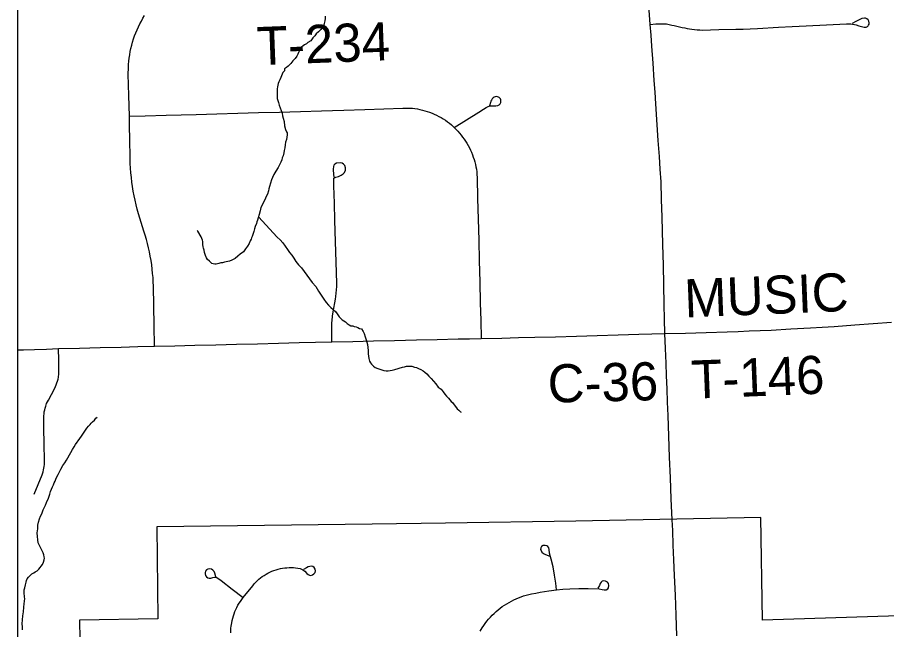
# Model space of a CAD drawing. Extents: x 103424 to 290657, y 38711 to 110967.
# Drawn here: x 214246.353 to 214247, y 40209.204 to 40209.66 of the extents above; entities that cross this region are included whole.
import ezdxf

# ---------------------------------------------------------------- set-up
doc = ezdxf.new("R2010")
doc.units = 0
for name, color, linetype in [('GM_X_City_Street', 7, 'Continuous'), ('GM_X_Corporation', 7, 'Continuous'), ('GM_X_County_Road_Text', 7, 'Continuous'), ('GM_X_Minor_River', 7, 'Continuous'), ('GM_X_State_Route', 7, 'Continuous'), ('GM_X_Township_Road', 7, 'Continuous'), ('GM_X_Township_Road_Text', 7, 'Continuous')]:
    doc.layers.add(name, color=color, linetype=linetype)

msp = doc.modelspace()

# ---------------------------------------------------------------- linework, layer by layer
at = {"layer": 'GM_X_City_Street'}
for points in [[(214246.7543, 40209.23365), (214246.75367, 40209.2387), (214246.75278, 40209.24452), (214246.75171, 40209.25091), (214246.7503, 40209.25647), (214246.74914, 40209.26108), (214246.74878, 40209.26363), (214246.74846, 40209.265), (214246.74789, 40209.26596), (214246.74703, 40209.26654), (214246.74584, 40209.26682), (214246.74447, 40209.26676), (214246.7431, 40209.26591), (214246.74259, 40209.26494), (214246.74247, 40209.26386), (214246.74276, 40209.26289), (214246.74339, 40209.26172), (214246.74458, 40209.26078), (214246.74599, 40209.26009), (214246.74921, 40209.25881)], [(214246.50051, 40209.24339), (214246.49961, 40209.24604), (214246.4991, 40209.24732), (214246.49833, 40209.24839), (214246.49718, 40209.2492), (214246.49559, 40209.24935), (214246.49448, 40209.2491), (214246.49353, 40209.24853), (214246.49275, 40209.24761), (214246.49239, 40209.24665), (214246.49243, 40209.24552), (214246.49281, 40209.24442), (214246.49349, 40209.24342), (214246.49441, 40209.24275), (214246.49551, 40209.24243), (214246.49661, 40209.24236), (214246.49825, 40209.24283), (214246.49959, 40209.24311), (214246.50072, 40209.24304), (214246.50193, 40209.24247), (214246.50448, 40209.24062), (214246.51265, 40209.23427), (214246.52081, 40209.22791)], [(214246.51156, 40209.20161), (214246.5117, 40209.20524), (214246.51187, 40209.20669), (214246.51225, 40209.2092), (214246.51261, 40209.2109), (214246.51301, 40209.21259), (214246.51351, 40209.21425), (214246.51405, 40209.21589), (214246.51467, 40209.21751), (214246.51535, 40209.21909), (214246.51612, 40209.22065), (214246.51692, 40209.22218), (214246.5178, 40209.22367), (214246.51875, 40209.22513), (214246.51974, 40209.22654), (214246.52081, 40209.22791), (214246.52794, 40209.23681), (214246.52898, 40209.23807), (214246.53012, 40209.23928), (214246.53128, 40209.24044), (214246.53249, 40209.24154), (214246.53377, 40209.24259), (214246.53508, 40209.24358), (214246.53645, 40209.2445), (214246.53785, 40209.24537), (214246.53927, 40209.24617), (214246.54074, 40209.2469), (214246.54226, 40209.24756), (214246.54377, 40209.24816), (214246.54534, 40209.24868), (214246.54692, 40209.24913), (214246.54851, 40209.24951), (214246.55012, 40209.24982), (214246.55176, 40209.25005), (214246.55339, 40209.25021), (214246.55503, 40209.25029), (214246.55829, 40209.25023), (214246.55993, 40209.25009), (214246.56156, 40209.24987), (214246.56318, 40209.24958), (214246.56526, 40209.2486), (214246.56678, 40209.2475), (214246.5682, 40209.24594), (214246.56926, 40209.24505), (214246.57022, 40209.24463), (214246.57129, 40209.24446), (214246.57253, 40209.24484), (214246.57359, 40209.24551), (214246.57437, 40209.24654), (214246.5747, 40209.2478), (214246.57441, 40209.24917), (214246.57377, 40209.25026), (214246.57281, 40209.25097), (214246.57164, 40209.25133), (214246.56919, 40209.25094), (214246.56795, 40209.25019), (214246.56575, 40209.24874)], [(214246.69747, 40209.20286), (214246.69901, 40209.20542), (214246.7001, 40209.20708), (214246.70124, 40209.20869), (214246.70245, 40209.21027), (214246.7037, 40209.21181), (214246.70501, 40209.21329), (214246.70638, 40209.21474), (214246.70778, 40209.21613), (214246.70925, 40209.21747), (214246.71077, 40209.21877), (214246.71231, 40209.22001), (214246.71389, 40209.22119), (214246.71553, 40209.22231), (214246.71721, 40209.22338), (214246.71892, 40209.2244), (214246.72065, 40209.22535), (214246.72243, 40209.22624), (214246.72422, 40209.22707), (214246.72607, 40209.22783), (214246.72792, 40209.22853), (214246.72979, 40209.22916), (214246.73171, 40209.22973), (214246.73363, 40209.23023), (214246.73555, 40209.23066), (214246.7388, 40209.23131), (214246.74206, 40209.23188), (214246.74534, 40209.23241), (214246.7486, 40209.23288), (214246.7543, 40209.23365), (214246.75902, 40209.23415), (214246.76432, 40209.23447), (214246.77082, 40209.23459), (214246.77794, 40209.23472), (214246.78608, 40209.23453), (214246.78842, 40209.23395), (214246.78974, 40209.2337), (214246.79117, 40209.23379), (214246.79246, 40209.23447), (214246.79303, 40209.23523), (214246.79335, 40209.23687), (214246.79291, 40209.23847), (214246.79217, 40209.2395), (214246.79085, 40209.24026), (214246.7896, 40209.2404), (214246.78843, 40209.24012), (214246.78751, 40209.23952), (214246.78683, 40209.23852), (214246.78627, 40209.23703), (214246.7852, 40209.23487)]]:
    msp.add_lwpolyline(points, dxfattribs=at)
at = {"layer": 'GM_X_Corporation'}
msp.add_lwpolyline([(214246.35258, 40213.74302), (214246.35258, 40208.30125), (214253.15258, 40208.30125), (214253.15258, 40215.10125), (214247.88425, 40215.10125), (214247.88593, 40214.68485), (214247.88621, 40214.66416), (214247.8863, 40214.63438), (214247.88525, 40214.01696), (214247.88494, 40213.98106), (214247.88095, 40213.75762), (214247.63273, 40213.75746), (214247.49304, 40213.75527), (214246.50862, 40213.74676)], close=True, dxfattribs=at)
for points in [[(214246.35258, 40211.331), (214246.35258, 40208.71735), (214246.84831, 40208.72975), (214247.62572, 40208.74919), (214247.90638, 40208.75597), (214247.90393, 40209.01563), (214247.89938, 40209.49789), (214247.89379, 40210.06917), (214247.88879, 40210.60782), (214247.88541, 40210.97189)], [(214247.67718, 40209.2386), (214247.615, 40209.23531), (214247.56549, 40209.23295), (214247.51204, 40209.2304), (214247.46874, 40209.22864), (214247.43823, 40209.22767), (214247.30341, 40209.22356), (214247.11098, 40209.21755), (214246.90782, 40209.21121), (214246.90644, 40209.28761), (214246.76876, 40209.28478), (214246.67158, 40209.28337), (214246.61686, 40209.28258), (214246.5167, 40209.28127), (214246.45648, 40209.28064), (214246.45719, 40209.21212), (214246.39889, 40209.21111), (214246.39917, 40209.19683)]]:
    msp.add_lwpolyline(points, dxfattribs=at)
at = {"layer": 'GM_X_Minor_River'}
for points in [[(214246.58183, 40209.66091), (214246.58186, 40209.65919), (214246.5817, 40209.65748), (214246.58133, 40209.65652), (214246.58116, 40209.65538), (214246.5808, 40209.65423), (214246.57969, 40209.6525), (214246.57858, 40209.65096), (214246.5769, 40209.64923), (214246.57521, 40209.64768), (214246.5741, 40209.64633), (214246.57279, 40209.64479), (214246.57112, 40209.64267), (214246.56905, 40209.6413), (214246.56793, 40209.64033), (214246.56661, 40209.63955), (214246.56549, 40209.63877), (214246.56436, 40209.6378), (214246.56344, 40209.63665), (214246.56289, 40209.63531), (214246.56215, 40209.63396), (214246.5616, 40209.63262), (214246.56087, 40209.63109), (214246.55957, 40209.62936), (214246.55789, 40209.62762), (214246.5564, 40209.62569), (214246.55435, 40209.62376), (214246.55304, 40209.6226), (214246.55172, 40209.62162), (214246.55156, 40209.6201), (214246.55025, 40209.61894), (214246.54879, 40209.6153), (214246.54806, 40209.61339), (214246.54733, 40209.61205), (214246.54697, 40209.61071), (214246.54661, 40209.60956), (214246.54644, 40209.60823), (214246.54627, 40209.6069), (214246.54612, 40209.60499), (214246.54615, 40209.60309), (214246.54618, 40209.60138), (214246.54621, 40209.59967), (214246.54661, 40209.59816), (214246.54702, 40209.59664), (214246.54762, 40209.59456), (214246.54841, 40209.59267), (214246.54902, 40209.59059), (214246.54981, 40209.5887), (214246.55022, 40209.58681), (214246.55063, 40209.58491), (214246.55124, 40209.58245), (214246.55168, 40209.57923), (214246.55248, 40209.57658), (214246.55308, 40209.57488), (214246.55348, 40209.57393), (214246.5535, 40209.5726), (214246.55334, 40209.5707), (214246.55299, 40209.56917), (214246.55245, 40209.56707), (214246.55211, 40209.56498), (214246.55176, 40209.56288), (214246.55141, 40209.56097), (214246.55107, 40209.55907), (214246.55053, 40209.55696), (214246.54999, 40209.55544), (214246.54963, 40209.55391), (214246.5489, 40209.55219)], [(214246.5489, 40209.55219), (214246.54817, 40209.55065), (214246.54688, 40209.54816), (214246.54522, 40209.54547), (214246.54374, 40209.54298), (214246.54264, 40209.54087), (214246.54191, 40209.53895), (214246.54119, 40209.53647), (214246.54047, 40209.53399), (214246.53993, 40209.53246), (214246.53958, 40209.53074), (214246.53905, 40209.52845), (214246.53794, 40209.52653), (214246.53703, 40209.52423), (214246.53409, 40209.51848), (214246.53337, 40209.516), (214246.53265, 40209.51332), (214246.53194, 40209.51084), (214246.5314, 40209.50893), (214246.53104, 40209.50778), (214246.53068, 40209.50645), (214246.52977, 40209.50434), (214246.52923, 40209.50262), (214246.52869, 40209.50052), (214246.52797, 40209.49842), (214246.52742, 40209.49689), (214246.52706, 40209.49593), (214246.5267, 40209.49479), (214246.52615, 40209.49364), (214246.52523, 40209.49172), (214246.52394, 40209.48961), (214246.52245, 40209.48768), (214246.52097, 40209.48538), (214246.51853, 40209.48362), (214246.51685, 40209.48227), (214246.51479, 40209.48052), (214246.51234, 40209.47915), (214246.51064, 40209.47855), (214246.50951, 40209.47834), (214246.50818, 40209.47794), (214246.50686, 40209.47773), (214246.50553, 40209.47733), (214246.50421, 40209.47711), (214246.5027, 40209.47671), (214246.50061, 40209.4763), (214246.49966, 40209.47628), (214246.49852, 40209.47645), (214246.49738, 40209.47662), (214246.49564, 40209.47849), (214246.49429, 40209.4798), (214246.49351, 40209.48093), (214246.49272, 40209.48263), (214246.49211, 40209.4849), (214246.4917, 40209.4866), (214246.4913, 40209.48812), (214246.49109, 40209.48907), (214246.49087, 40209.49077), (214246.49067, 40209.49172), (214246.49065, 40209.49305), (214246.49044, 40209.494), (214246.49004, 40209.49532), (214246.48964, 40209.49665), (214246.4871, 40209.50079), (214246.48652, 40209.50135)], [(214246.53216, 40209.5116), (214246.54623, 40209.49644), (214246.54836, 40209.49438), (214246.55048, 40209.49213), (214246.55204, 40209.48969), (214246.5538, 40209.48706), (214246.55535, 40209.48499), (214246.5571, 40209.48293), (214246.55846, 40209.48067), (214246.56002, 40209.47822), (214246.56196, 40209.47578), (214246.56428, 40209.47354), (214246.57225, 40209.46264), (214246.57496, 40209.45965), (214246.57692, 40209.45607), (214246.57887, 40209.45306), (214246.58081, 40209.45024), (214246.58276, 40209.4478), (214246.5845, 40209.44574), (214246.58624, 40209.44405), (214246.58797, 40209.44256), (214246.58952, 40209.44088), (214246.59088, 40209.43919), (214246.59243, 40209.43712), (214246.59456, 40209.43487), (214246.5959, 40209.43395), (214246.59705, 40209.4332), (214246.5984, 40209.43209), (214246.59975, 40209.43097), (214246.60109, 40209.43042), (214246.60261, 40209.43025), (214246.60357, 40209.42989), (214246.6049, 40209.42953), (214246.60624, 40209.42898), (214246.60758, 40209.42843), (214246.6091, 40209.42808), (214246.61028, 40209.4262), (214246.61087, 40209.4245), (214246.61168, 40209.42204), (214246.61247, 40209.41996), (214246.61307, 40209.41826), (214246.61348, 40209.41636), (214246.6137, 40209.41428), (214246.61393, 40209.412), (214246.61398, 40209.40934), (214246.61441, 40209.40611), (214246.61502, 40209.40403), (214246.6158, 40209.40271), (214246.61638, 40209.40177), (214246.61793, 40209.40028), (214246.61927, 40209.39935), (214246.62119, 40209.39843), (214246.62348, 40209.39771), (214246.62558, 40209.39698), (214246.62729, 40209.39682), (214246.62881, 40209.39684), (214246.63033, 40209.39706), (214246.63184, 40209.39727), (214246.63392, 40209.39788), (214246.63959, 40209.39949), (214246.6411, 40209.3999), (214246.64243, 40209.4003), (214246.64376, 40209.40032), (214246.64508, 40209.40034), (214246.64661, 40209.40018), (214246.64852, 40209.39964), (214246.65004, 40209.39928), (214246.65157, 40209.39855), (214246.6531, 40209.39781), (214246.65483, 40209.39689), (214246.65618, 40209.39577), (214246.65772, 40209.39447), (214246.65927, 40209.39278), (214246.66081, 40209.3911), (214246.66255, 40209.38922), (214246.6643, 40209.38716), (214246.66605, 40209.38472), (214246.66836, 40209.38305), (214246.66972, 40209.38117), (214246.67107, 40209.37948), (214246.67243, 40209.37798), (214246.67378, 40209.37648), (214246.67476, 40209.37517), (214246.67591, 40209.37405), (214246.67669, 40209.37311), (214246.67805, 40209.37142), (214246.67902, 40209.37029), (214246.68037, 40209.3686), (214246.68153, 40209.36748), (214246.68269, 40209.36617), (214246.68327, 40209.36599)], [(214246.3565, 40209.20396), (214246.35628, 40209.20605), (214246.35624, 40209.20833), (214246.35638, 40209.21138), (214246.35671, 40209.21442), (214246.35704, 40209.21728), (214246.35736, 40209.2209), (214246.3577, 40209.22318), (214246.35785, 40209.22528), (214246.35801, 40209.22718), (214246.3578, 40209.22832), (214246.35779, 40209.22927), (214246.35757, 40209.23079), (214246.35754, 40209.2325), (214246.35771, 40209.23364), (214246.35807, 40209.23517), (214246.3586, 40209.23746), (214246.35914, 40209.23937), (214246.35949, 40209.2407), (214246.35985, 40209.24185), (214246.36078, 40209.2432), (214246.36246, 40209.24475), (214246.3634, 40209.24571), (214246.36472, 40209.2463), (214246.36584, 40209.24708), (214246.36735, 40209.24787), (214246.36847, 40209.24903), (214246.37126, 40209.25269), (214246.37199, 40209.25422), (214246.37253, 40209.25594), (214246.3727, 40209.25727), (214246.37249, 40209.25841), (214246.37228, 40209.25974), (214246.37187, 40209.26125), (214246.37089, 40209.26314), (214246.3701, 40209.26464), (214246.36932, 40209.26615), (214246.36873, 40209.26728), (214246.36813, 40209.26879), (214246.36772, 40209.27088), (214246.36749, 40209.27335), (214246.36744, 40209.2762), (214246.36777, 40209.27905), (214246.36791, 40209.28191), (214246.36825, 40209.28419), (214246.36897, 40209.28668), (214246.36989, 40209.28859), (214246.37081, 40209.29032), (214246.3719, 40209.29319), (214246.37355, 40209.29683), (214246.37428, 40209.29874), (214246.37574, 40209.302), (214246.37628, 40209.30353), (214246.37664, 40209.30505), (214246.37737, 40209.30697), (214246.37791, 40209.30869), (214246.37864, 40209.31041), (214246.37937, 40209.31194), (214246.38011, 40209.31329), (214246.38066, 40209.31463), (214246.3812, 40209.31616), (214246.38193, 40209.31788), (214246.38285, 40209.31961), (214246.38396, 40209.32153), (214246.38506, 40209.32363), (214246.38635, 40209.32632), (214246.38802, 40209.32825), (214246.38913, 40209.33035), (214246.39024, 40209.33208), (214246.39134, 40209.33419), (214246.39245, 40209.33611), (214246.39374, 40209.33823), (214246.39485, 40209.34015), (214246.39595, 40209.34206), (214246.39911, 40209.34649), (214246.40041, 40209.34803), (214246.40133, 40209.34976), (214246.40245, 40209.35111), (214246.40337, 40209.35264), (214246.4043, 40209.35418), (214246.4056, 40209.35572), (214246.40672, 40209.35688), (214246.40765, 40209.35785), (214246.40859, 40209.35881), (214246.41008, 40209.36017), (214246.41101, 40209.36151), (214246.41214, 40209.36229)]]:
    msp.add_lwpolyline(points, dxfattribs=at)
at = {"layer": 'GM_X_State_Route'}
for points in [[(214246.84039, 40209.28596), (214246.83979, 40209.30148), (214246.83919, 40209.31701), (214246.83859, 40209.33253), (214246.83799, 40209.34805), (214246.83739, 40209.36357), (214246.83701, 40209.37352), (214246.83662, 40209.38347), (214246.83627, 40209.39298), (214246.83591, 40209.40249), (214246.83545, 40209.41352), (214246.83499, 40209.42455), (214246.83476, 40209.43538), (214246.83453, 40209.44622), (214246.83422, 40209.46083), (214246.8339, 40209.47545), (214246.83347, 40209.49098), (214246.83318, 40209.50108), (214246.8329, 40209.51118), (214246.83261, 40209.52433), (214246.83231, 40209.53749), (214246.83162, 40209.54693), (214246.83093, 40209.55638), (214246.83013, 40209.56823), (214246.82934, 40209.58009), (214246.82829, 40209.59559), (214246.8277, 40209.6043), (214246.82712, 40209.61301), (214246.82622, 40209.6258), (214246.82532, 40209.6386), (214246.82473, 40209.64671), (214246.82414, 40209.65481), (214246.82318, 40209.66888)], [(214246.84392, 40209.19937), (214246.84337, 40209.2149), (214246.84284, 40209.22966), (214246.84232, 40209.24443), (214246.84176, 40209.25608), (214246.84133, 40209.26704), (214246.8409, 40209.278), (214246.84039, 40209.28596)]]:
    msp.add_lwpolyline(points, dxfattribs=at)
at = {"layer": 'GM_X_Township_Road'}
for points in [[(214246.45473, 40209.41513), (214246.45446, 40209.43066), (214246.45421, 40209.44521), (214246.45395, 40209.45975), (214246.45383, 40209.46297), (214246.45364, 40209.46619), (214246.45338, 40209.4694), (214246.45305, 40209.4726), (214246.45265, 40209.4758), (214246.45218, 40209.47899), (214246.45164, 40209.48216), (214246.45102, 40209.48533), (214246.45033, 40209.48848), (214246.44958, 40209.49161), (214246.44875, 40209.49472), (214246.44788, 40209.49782), (214246.4469, 40209.50089), (214246.44586, 40209.50394), (214246.44475, 40209.50721), (214246.44374, 40209.51049), (214246.44277, 40209.5138), (214246.44184, 40209.51713), (214246.44102, 40209.52047), (214246.44026, 40209.52383), (214246.43958, 40209.52721), (214246.43896, 40209.5306), (214246.43842, 40209.534), (214246.43792, 40209.53741), (214246.43752, 40209.54084), (214246.43719, 40209.54427), (214246.43693, 40209.5477), (214246.43674, 40209.55114), (214246.43662, 40209.55458), (214246.43634, 40209.57011), (214246.4362, 40209.57826), (214246.43605, 40209.58642), (214246.43565, 40209.60195), (214246.43545, 40209.60978), (214246.43525, 40209.61762), (214246.4353, 40209.62248), (214246.43542, 40209.6249), (214246.43564, 40209.62733), (214246.4359, 40209.62974), (214246.43626, 40209.63215), (214246.43668, 40209.63454), (214246.43718, 40209.63692), (214246.43778, 40209.63928), (214246.43842, 40209.64162), (214246.43913, 40209.64394), (214246.43993, 40209.64624), (214246.44079, 40209.64852), (214246.44171, 40209.65076), (214246.44273, 40209.65297), (214246.4438, 40209.65516), (214246.44494, 40209.65731), (214246.44612, 40209.65942), (214246.4474, 40209.66149)], [(214246.82414, 40209.65481), (214246.82823, 40209.65516), (214246.83019, 40209.65526), (214246.83216, 40209.65529), (214246.83415, 40209.65525), (214246.83612, 40209.65514), (214246.83825, 40209.65476), (214246.84033, 40209.65425), (214246.84191, 40209.65393), (214246.84393, 40209.65343), (214246.84602, 40209.65299), (214246.84785, 40209.65255), (214246.8498, 40209.65217), (214246.85157, 40209.65185), (214246.85333, 40209.65156), (214246.85523, 40209.65123), (214246.85712, 40209.65097), (214246.85904, 40209.65078), (214246.86096, 40209.65065), (214246.86288, 40209.6506), (214246.87536, 40209.65088), (214246.88785, 40209.65117), (214246.89327, 40209.65133), (214246.8987, 40209.65154), (214246.90412, 40209.65179), (214246.91964, 40209.65261), (214246.92997, 40209.65316), (214246.94031, 40209.65371), (214246.95538, 40209.65451), (214246.97045, 40209.6553), (214246.97366, 40209.65517), (214246.97759, 40209.65437), (214246.9796, 40209.65378), (214246.98047, 40209.6535), (214246.98249, 40209.65299), (214246.9835, 40209.65274), (214246.98493, 40209.65285), (214246.98562, 40209.65303), (214246.98603, 40209.65333), (214246.98653, 40209.65375), (214246.98683, 40209.65413), (214246.98725, 40209.65508), (214246.9873, 40209.65603), (214246.98697, 40209.65726), (214246.98645, 40209.65813), (214246.9855, 40209.65887), (214246.98455, 40209.65939), (214246.9837, 40209.65953), (214246.9818, 40209.65925), (214246.98072, 40209.65868), (214246.97939, 40209.65799), (214246.97727, 40209.65686), (214246.97456, 40209.65555)], [(214246.67805, 40209.57812), (214246.68722, 40209.58382), (214246.6964, 40209.58952), (214246.70001, 40209.59174), (214246.70193, 40209.59291), (214246.7034, 40209.59373), (214246.70478, 40209.5941), (214246.70614, 40209.59403), (214246.70898, 40209.59416), (214246.71052, 40209.59443), (214246.71147, 40209.5949), (214246.71225, 40209.59571), (214246.7127, 40209.59663), (214246.71289, 40209.59725), (214246.71283, 40209.59861), (214246.71248, 40209.59943), (214246.71168, 40209.60035), (214246.71106, 40209.60065), (214246.71023, 40209.60087), (214246.70968, 40209.60098), (214246.70869, 40209.60089), (214246.70795, 40209.60062), (214246.70714, 40209.60005), (214246.7063, 40209.59927), (214246.70573, 40209.59847), (214246.70533, 40209.59774), (214246.70499, 40209.59669), (214246.70429, 40209.59412)], [(214246.43605, 40209.58642), (214246.4479, 40209.58664), (214246.46342, 40209.58711), (214246.47456, 40209.58744), (214246.48569, 40209.58777), (214246.50122, 40209.58821), (214246.51675, 40209.58864), (214246.53227, 40209.58907), (214246.5478, 40209.5895), (214246.55569, 40209.58973), (214246.56357, 40209.58995), (214246.5791, 40209.59046), (214246.58748, 40209.59074), (214246.59586, 40209.59102), (214246.61138, 40209.59152), (214246.62562, 40209.59198), (214246.63985, 40209.59243), (214246.64506, 40209.59251), (214246.64695, 40209.59234), (214246.64882, 40209.59211), (214246.65067, 40209.59181), (214246.65252, 40209.59145), (214246.65436, 40209.59102), (214246.65619, 40209.59053), (214246.65799, 40209.58998), (214246.65977, 40209.58936), (214246.66152, 40209.58868), (214246.66325, 40209.58794), (214246.66495, 40209.58714), (214246.66663, 40209.58628), (214246.66829, 40209.58536), (214246.6699, 40209.58438), (214246.67149, 40209.58336), (214246.67303, 40209.58228), (214246.67452, 40209.58114), (214246.67599, 40209.57995), (214246.67805, 40209.57812), (214246.6794, 40209.57662), (214246.68072, 40209.57526), (214246.68198, 40209.57386), (214246.68319, 40209.57241), (214246.68435, 40209.57093), (214246.68546, 40209.5694), (214246.6865, 40209.56784), (214246.68752, 40209.56624), (214246.68844, 40209.5646), (214246.68934, 40209.56294), (214246.69017, 40209.56125), (214246.69093, 40209.55953), (214246.69164, 40209.55777), (214246.69228, 40209.556), (214246.69287, 40209.55421), (214246.69339, 40209.55239), (214246.69384, 40209.55057), (214246.69422, 40209.54872), (214246.69455, 40209.54687), (214246.69481, 40209.545), (214246.69502, 40209.54313), (214246.69516, 40209.54071), (214246.69554, 40209.52518), (214246.69592, 40209.50965), (214246.69631, 40209.49412), (214246.69669, 40209.4786), (214246.69707, 40209.46307), (214246.69745, 40209.44754), (214246.69778, 40209.43422), (214246.69811, 40209.4209)], [(214246.58699, 40209.4184), (214246.58682, 40209.42626), (214246.58687, 40209.4314), (214246.58695, 40209.43269), (214246.58704, 40209.43397), (214246.58716, 40209.43525), (214246.5873, 40209.43653), (214246.58747, 40209.43781), (214246.58766, 40209.43908), (214246.58792, 40209.44074), (214246.58958, 40209.45016), (214246.58989, 40209.4521), (214246.59022, 40209.45459), (214246.59046, 40209.45709), (214246.59063, 40209.4596), (214246.59068, 40209.46212), (214246.59019, 40209.47765), (214246.5897, 40209.49318), (214246.58921, 40209.50871), (214246.5888, 40209.52164), (214246.5884, 40209.53458), (214246.58835, 40209.5372), (214246.58842, 40209.54013), (214246.58847, 40209.5404), (214246.58866, 40209.54056), (214246.58892, 40209.54064), (214246.5899, 40209.54096), (214246.59194, 40209.54161), (214246.59395, 40209.54247), (214246.59532, 40209.54357), (214246.59624, 40209.54454), (214246.59702, 40209.54619), (214246.59709, 40209.54795), (214246.59661, 40209.54972), (214246.59569, 40209.55082), (214246.59455, 40209.5514), (214246.59298, 40209.55177), (214246.59045, 40209.55155), (214246.58924, 40209.5508), (214246.58844, 40209.54991), (214246.58811, 40209.54886), (214246.58798, 40209.54705), (214246.58814, 40209.54271), (214246.58852, 40209.54061)], [(214246.35258, 40209.41245), (214246.35726, 40209.41255), (214246.36526, 40209.41273), (214246.37428, 40209.41302), (214246.3833, 40209.41332), (214246.39883, 40209.41371), (214246.41436, 40209.4141), (214246.42989, 40209.4145), (214246.44231, 40209.41482), (214246.45473, 40209.41513), (214246.46982, 40209.41551), (214246.48491, 40209.41588), (214246.50044, 40209.41626), (214246.51596, 40209.41664), (214246.53149, 40209.41703), (214246.54702, 40209.41741), (214246.56255, 40209.4178), (214246.57477, 40209.4181), (214246.58699, 40209.4184), (214246.60252, 40209.41875), (214246.61805, 40209.4191), (214246.63358, 40209.41945), (214246.64177, 40209.41963), (214246.64995, 40209.41982), (214246.66548, 40209.42017), (214246.68101, 40209.42052), (214246.68956, 40209.42071), (214246.69811, 40209.4209), (214246.71364, 40209.42125), (214246.72585, 40209.42153), (214246.73805, 40209.4218), (214246.75358, 40209.42224), (214246.76911, 40209.42268), (214246.78464, 40209.42312), (214246.80017, 40209.42356), (214246.81569, 40209.424), (214246.82534, 40209.42427), (214246.83499, 40209.42455), (214246.85041, 40209.4249), (214246.86583, 40209.42525), (214246.88135, 40209.42586), (214246.8896, 40209.42619), (214246.89785, 40209.42652), (214246.90605, 40209.42681), (214246.91426, 40209.42709), (214246.92888, 40209.42796), (214246.94351, 40209.42883), (214246.95229, 40209.42935), (214246.96108, 40209.42987), (214246.97657, 40209.43102), (214246.99026, 40209.43204), (214247.00396, 40209.43306)], [(214246.36505, 40209.30491), (214246.368, 40209.3121), (214246.37096, 40209.31931), (214246.37174, 40209.32166), (214246.37212, 40209.3231), (214246.37257, 40209.32554), (214246.37274, 40209.32702), (214246.37283, 40209.3285), (214246.37255, 40209.34403), (214246.37241, 40209.35253), (214246.37225, 40209.36103), (214246.3723, 40209.36323), (214246.37245, 40209.36471), (214246.37264, 40209.36618), (214246.37292, 40209.36765), (214246.37328, 40209.36909), (214246.3737, 40209.37052), (214246.37439, 40209.37238), (214246.37501, 40209.37374), (214246.37567, 40209.37507), (214246.38018, 40209.38341), (214246.38098, 40209.38503), (214246.38158, 40209.3864), (214246.3821, 40209.3878), (214246.38252, 40209.38922), (214246.3829, 40209.39066), (214246.38319, 40209.39212), (214246.3835, 40209.39458), (214246.38359, 40209.39607), (214246.38345, 40209.40469), (214246.3833, 40209.41332)]]:
    msp.add_lwpolyline(points, dxfattribs=at)

# ---------------------------------------------------------------- texts
at = {"layer": 'GM_X_County_Road_Text'}
msp.add_text('C-36', height=0.028409, rotation=1.37265, dxfattribs=at).set_placement((214246.74805, 40209.37303))
at = {"layer": 'GM_X_Township_Road_Text'}
for s, rotation, p in [('T-234', 2.19044, (214246.53152, 40209.62438)), ('MUSIC', 2.34173, (214246.85004, 40209.43648)), ('T-146', 2.25063, (214246.85519, 40209.37601))]:
    msp.add_text(s, height=0.028409, rotation=rotation, dxfattribs=at).set_placement(p)

doc.saveas('drawing.dxf')
